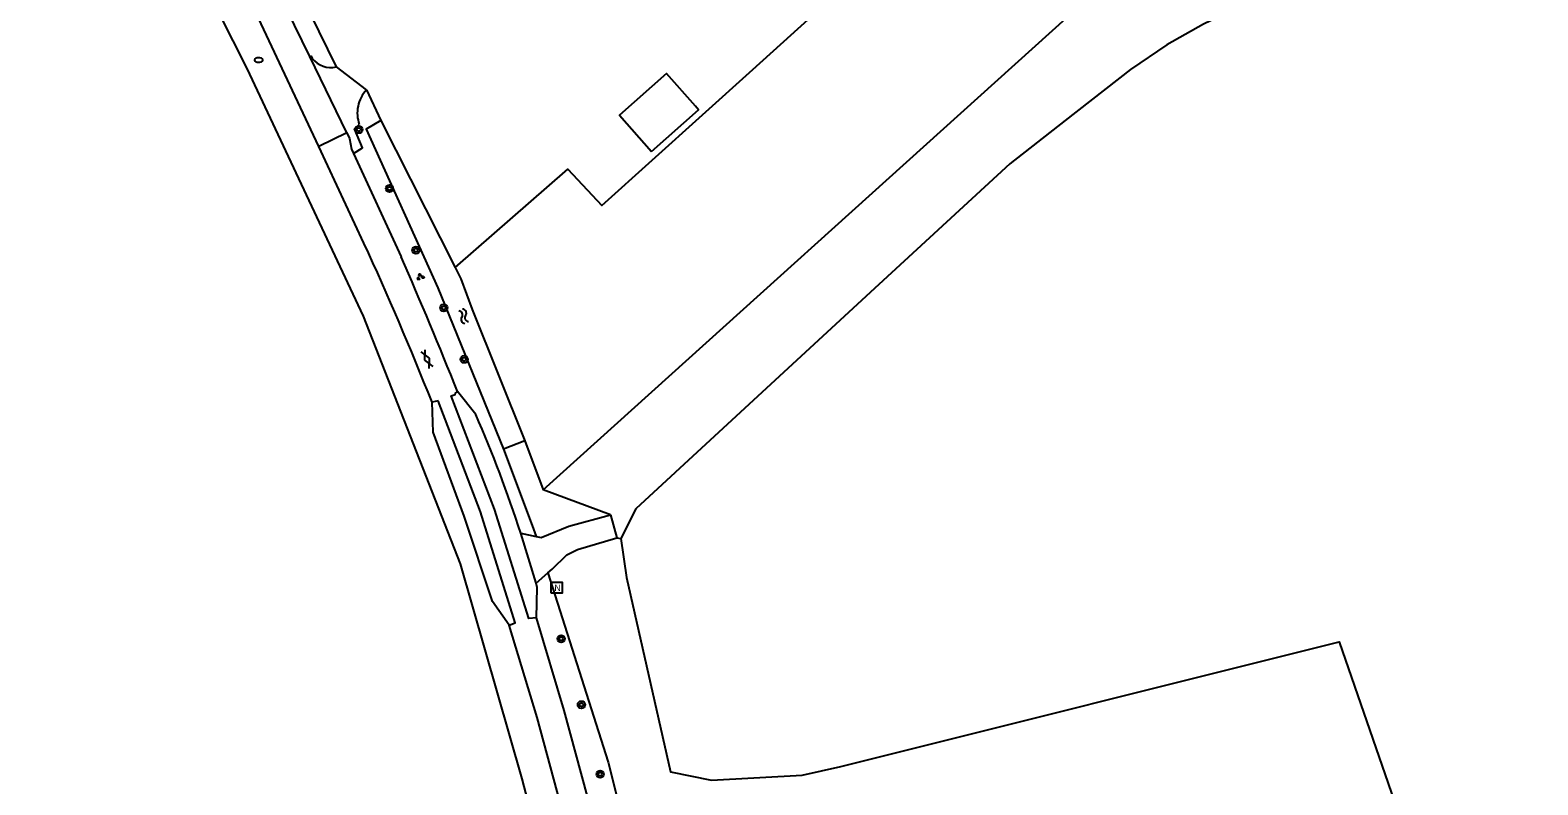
# Model space of a CAD drawing. Extents: x 124000 to 129000, y 395500 to 397503.
# Drawn here: x 126658.7 to 126821.8, y 397142.1 to 397223.7 of the extents above; entities that cross this region are included whole.
import ezdxf

# ---------------------------------------------------------------- set-up
doc = ezdxf.new("R2010")
doc.units = 0
for name, color, linetype in [('gg-afsc-draadraster', 7, 'Continuous'), ('gg-afsc-erfafscheiding', 7, 'Continuous'), ('gg-afsc-lijn draadraster', 7, 'Continuous'), ('gg-bbg-overig bouwwerk', 7, 'Continuous'), ('gg-knt-onverhard', 7, 'Continuous'), ('gg-knt-verharding', 7, 'Continuous'), ('gg-kntw-bovenkant insteek waterloop', 7, 'Continuous'), ('gt-grn-groengrens', 7, 'Continuous'), ('gt-grn-vlakafsluiter', 7, 'Continuous'), ('gt-grn-weggrens', 7, 'Continuous'), ('gt-grn-weggrens revisie', 7, 'Continuous'), ('gt-symb-boom', 7, 'Continuous'), ('gt-symb-brandkraan', 7, 'Continuous'), ('gt-symb-gesloten verharding', 7, 'Continuous'), ('gt-symb-groenvak', 7, 'Continuous'), ('gt-symb-nortonput', 7, 'Continuous'), ('gt-symb-watersymbool', 7, 'Continuous'), ('gx-grn-maaiveld', 7, 'Continuous')]:
    doc.layers.add(name, color=color, linetype=linetype)

# ---------------------------------------------------------------- blocks, each defined once
blk = doc.blocks.new('gt0-BOOM')
at = {"layer": 'gt-symb-boom'}
for radius in [0.4, 0.2]:
    blk.add_circle((0, 0), radius, dxfattribs=at)
blk = doc.blocks.new('gt0-NPUT')
at = {"layer": 'gt-symb-nortonput'}
blk.add_lwpolyline([(-0.57, -0.61), (-0.57, 0.59), (0.63, 0.59), (0.63, -0.61)], close=True, dxfattribs=at)
blk.add_text('N', height=0.7, dxfattribs=at).set_placement((-0.22, -0.38))
blk = doc.blocks.new('gt0-GESVH1')
at = {"layer": 'gt-symb-gesloten verharding'}
for p, q in [((-0.99, -0.26), (0.01, 0.24)), ((0.01, -0.26), (-0.99, 0.24)), ((0.01, 0.24), (1.01, -0.26)), ((1.01, 0.24), (0.01, -0.26))]:
    blk.add_line(p, q, dxfattribs=at)
blk = doc.blocks.new('gt0-WA')
at = {"layer": 'gt-symb-watersymbool'}
for centre, start, end in [((-0.32, 0.02), 28.0725, 151.9275), ((0.43, 0.42), 208.0725, 331.9275), ((-0.32, -0.43), 28.0725, 151.9275), ((0.43, -0.03), 208.0725, 331.9275)]:
    blk.add_arc(centre, 0.425, start, end, dxfattribs=at)
blk = doc.blocks.new('gt0-GRVAK')
at = {"layer": 'gt-symb-groenvak'}
for p, q in [((-0.11, 0.19), (-0.23, 0.24)), ((-0.18, 0.15), (0.09, 0.15)), ((-0.09, 0.21), (-0.16, 0.32)), ((-0.05, 0.21), (-0.05, 0.39)), ((0, 0.21), (0.06, 0.32)), ((0.01, 0.19), (0.13, 0.24)), ((0.26, -0.05), (0.2, 0.06)), ((0.3, -0.05), (0.3, 0.13)), ((0.35, -0.05), (0.41, 0.06)), ((-0.25, -0.23), (-0.36, -0.18)), ((-0.32, -0.26), (-0.05, -0.26)), ((-0.23, -0.21), (-0.29, -0.09)), ((-0.18, -0.2), (-0.18, -0.02)), ((-0.14, -0.21), (-0.07, -0.09)), ((-0.12, -0.23), (0, -0.18)), ((0.24, -0.07), (0.12, -0.02)), ((0.17, -0.11), (0.44, -0.11)), ((0.37, -0.07), (0.49, -0.02))]:
    blk.add_line(p, q, dxfattribs=at)
blk = doc.blocks.new('gt0-BR')
at = {"layer": 'gt-symb-brandkraan'}
for centre, radius, start, end in [((-0.24, 0), 0.206, 107.5669, 252.4331), ((0.6, -2.66), 3, 106.892, 107.5669), ((0, -0.69), 0.938, 73.108, 106.892), ((-0.6, -2.66), 3, 72.4331, 73.108), ((0.24, 0), 0.206, 287.567, 72.4331), ((0.6, 2.66), 3, 252.4331, 253.108), ((0, 0.69), 0.938, 253.108, 286.8921), ((-0.6, 2.66), 3, 286.8921, 287.567)]:
    blk.add_arc(centre, radius, start, end, dxfattribs=at)

msp = doc.modelspace()

# ---------------------------------------------------------------- linework, layer by layer
at = {"layer": 'gg-afsc-draadraster'}
msp.add_line((126712.23, 397179.34), (126714.22, 397174.04), dxfattribs=at)
for points in [[(126714.22, 397174.04), (126771.13, 397225.35), (126735.22, 397263.76), (126683.33, 397319.28), (126658.71, 397297.24)], [(126704.67, 397198.07), (126716.88, 397208.71), (126720.55, 397204.76), (126736.87, 397219.47), (126745.11, 397226.89), (126731.82, 397240.99), (126731.98, 397243.8), (126728.7, 397249.79), (126710.75, 397269.44), (126683.03, 397243.52)]]:
    msp.add_lwpolyline(points, dxfattribs=at)
at = {"layer": 'gg-afsc-erfafscheiding'}
msp.add_line((126691.84, 397219.74), (126684.59, 397234.61), dxfattribs=at)
at = {"layer": 'gg-afsc-lijn draadraster'}
msp.add_line((126712.23, 397179.34), (126714.22, 397174.04), dxfattribs=at)
msp.add_lwpolyline([(126714.22, 397174.04), (126771.13, 397225.35), (126735.22, 397263.76), (126683.33, 397319.28), (126658.71, 397297.24)], dxfattribs=at)
at = {"layer": 'gg-bbg-overig bouwwerk'}
for points in [[(126730.68, 397215.49), (126727.56, 397219.03), (126722.47, 397214.53), (126725.92, 397210.62)], [(126725.92, 397210.62), (126731.01, 397215.11), (126730.68, 397215.49)]]:
    msp.add_lwpolyline(points, dxfattribs=at)
at = {"layer": 'gg-knt-onverhard'}
for p, q in [((126711.78, 397169.36), (126713.44, 397169)), ((126713.43, 397163.93), (126714.72, 397165.05))]:
    msp.add_line(p, q, dxfattribs=at)
for points in [[(126693.69, 397210.39), (126694.65, 397211.01), (126693.78, 397213.04), (126694.31, 397213.53)], [(126713.44, 397169), (126713.97, 397168.89), (126716.99, 397170.12), (126721.48, 397171.31)], [(126714.72, 397165.05), (126715.19, 397165.46), (126716.77, 397166.99), (126717.93, 397167.57), (126722.16, 397168.83)]]:
    msp.add_lwpolyline(points, dxfattribs=at)
for centre, radius, start, end in [((126697.75, 397214.75), 3.65, 136.6331, 168.0872), ((126697.74, 397214.75), 3.64, 168.0964, 199.6205)]:
    msp.add_arc(centre, radius, start, end, dxfattribs=at)
at = {"layer": 'gg-knt-verharding'}
for p, q in [((126689.93, 397211.14), (126678.42, 397235.69)), ((126692.96, 397212.63), (126688.95, 397220.86)), ((126694.82, 397200.71), (126689.93, 397211.14)), ((126693.69, 397210.39), (126698.83, 397199.21)), ((126706.92, 397182.18), (126704.93, 397184.65))]:
    msp.add_line(p, q, dxfattribs=at)
for points in [[(126688.95, 397220.86), (126684.01, 397230.99), (126683.53, 397232.06)], [(126688.95, 397220.86), (126689.11, 397220.89), (126689.23, 397220.67)], [(126692.96, 397212.63), (126693.26, 397212), (126693.47, 397210.85), (126693.69, 397210.39)], [(126710.52, 397159.39), (126708.74, 397161.95), (126705.67, 397171.2), (126702.32, 397180.28), (126702.18, 397183.5)], [(126713.43, 397163.93), (126712.63, 397166.65), (126711.78, 397169.36)], [(126713.48, 397160.2), (126713.55, 397163.49), (126713.43, 397163.93)], [(126718.99, 397140.89), (126716.47, 397150.17), (126713.48, 397160.2)], [(126735.78, 397061.04), (126730.46, 397082.23), (126725.44, 397102.58), (126718.86, 397129.81), (126713.54, 397149.43), (126710.52, 397159.39)]]:
    msp.add_lwpolyline(points, dxfattribs=at)
for centre, radius, start, end in [((126691.25, 397222.23), 2.55, 217.6782, 283.1677), ((126384.82, 397057.92), 341.3, 21.5882, 24.7302), ((126351.21, 397044.97), 380.3, 21.5489, 23.9275), ((126574.1, 397124.53), 144.79, 18.0325, 23.4592)]:
    msp.add_arc(centre, radius, start, end, dxfattribs=at)
at = {"layer": 'gg-kntw-bovenkant insteek waterloop'}
for p, q in [((126696.64, 397213.96), (126704.67, 397198.07)), ((126706.54, 397193.52), (126712.23, 397179.34)), ((126712.23, 397179.34), (126709.92, 397178.43))]:
    msp.add_line(p, q, dxfattribs=at)
for points in [[(126696.64, 397213.96), (126695.07, 397213.02), (126702.82, 397195.88), (126709.92, 397178.43)], [(126704.67, 397198.07), (126705.29, 397196.85), (126706.54, 397193.52)]]:
    msp.add_lwpolyline(points, dxfattribs=at)
at = {"layer": 'gt-grn-groengrens'}
for p, q in [((126695.1, 397217.26), (126696.64, 397213.96)), ((126709.92, 397178.43), (126713.01, 397170.17)), ((126721.48, 397171.31), (126714.22, 397174.04)), ((126713.01, 397170.17), (126713.44, 397169)), ((126722.16, 397168.83), (126722.59, 397168.78))]:
    msp.add_line(p, q, dxfattribs=at)
for points in [[(126762.86, 396945.07), (126748.82, 397000), (126744.58, 397015.77), (126732.9, 397059.86), (126716.16, 397126.67), (126711.93, 397142.8), (126705.27, 397166.02), (126694.76, 397192.79), (126682.18, 397219.56), (126674.67, 397234.42)], [(126714.72, 397165.05), (126721.25, 397144.58), (126730.1, 397109.46)]]:
    msp.add_lwpolyline(points, dxfattribs=at)
at = {"layer": 'gt-grn-vlakafsluiter'}
for p, q in [((126695.1, 397217.26), (126691.84, 397219.74)), ((126721.48, 397171.31), (126722.16, 397168.83))]:
    msp.add_line(p, q, dxfattribs=at)
at = {"layer": 'gt-grn-weggrens'}
msp.add_line((126692.96, 397212.63), (126689.93, 397211.14), dxfattribs=at)
at = {"layer": 'gt-grn-weggrens revisie'}
for p, q in [((126704.64, 397184.41), (126704.93, 397184.65)), ((126702.84, 397183.66), (126702.18, 397183.5))]:
    msp.add_line(p, q, dxfattribs=at)
for points in [[(126710.52, 397159.39), (126711.16, 397159.67), (126707.44, 397171.66), (126702.84, 397183.66)], [(126713.48, 397160.2), (126712.64, 397160.13), (126708.95, 397171.95), (126704.24, 397184.18), (126704.68, 397184.35), (126704.64, 397184.41)]]:
    msp.add_lwpolyline(points, dxfattribs=at)
at = {"layer": 'gx-grn-maaiveld'}
for points in [[(126804.6, 397233.04), (126805.1, 397232.01), (126794.72, 397228.38), (126791.08, 397226.95), (126785.63, 397224.37), (126781.68, 397222.13), (126777.74, 397219.48), (126770.67, 397213.96), (126764.67, 397209.27), (126749.16, 397194.97), (126728.5, 397175.92), (126724.24, 397171.99), (126722.59, 397168.78)], [(126722.59, 397168.78), (126723.23, 397164.57), (126727.98, 397143.53), (126732.42, 397142.63), (126742.22, 397143.19), (126746.4, 397144.12), (126800.32, 397157.61), (126817.86, 397106.86), (126819.46, 397100.79), (126821.8, 397095.5), (126818.24, 397092.89), (126816.76, 397093.73), (126792.71, 397085.17)]]:
    msp.add_lwpolyline(points, dxfattribs=at)

# ---------------------------------------------------------------- block references
at = {"layer": 'gt-symb-boom'}
for p in [(126694.26, 397212.97), (126697.58, 397206.6), (126700.44, 397199.94), (126703.45, 397193.7), (126705.65, 397188.14), (126716.15, 397157.93), (126718.34, 397150.8), (126720.37, 397143.3)]:
    msp.add_blockref('gt0-BOOM', p, dxfattribs=at)
at = {"layer": 'gt-symb-brandkraan'}
msp.add_blockref('gt0-BR', (126683.42, 397220.49), dxfattribs=at)
at = {"layer": 'gt-symb-gesloten verharding', "rotation": -64.71651982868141}
msp.add_blockref('gt0-GESVH1', (126701.64, 397188.18), dxfattribs=at)
at = {"layer": 'gt-symb-groenvak'}
msp.add_blockref('gt0-GRVAK', (126700.9, 397197.06), dxfattribs=at)
at = {"layer": 'gt-symb-nortonput'}
msp.add_blockref('gt0-NPUT', (126715.64, 397163.47), dxfattribs=at)
at = {"layer": 'gt-symb-watersymbool', "rotation": -64.97272120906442}
msp.add_blockref('gt0-WA', (126705.59, 397192.85), dxfattribs=at)

doc.saveas('drawing.dxf')
